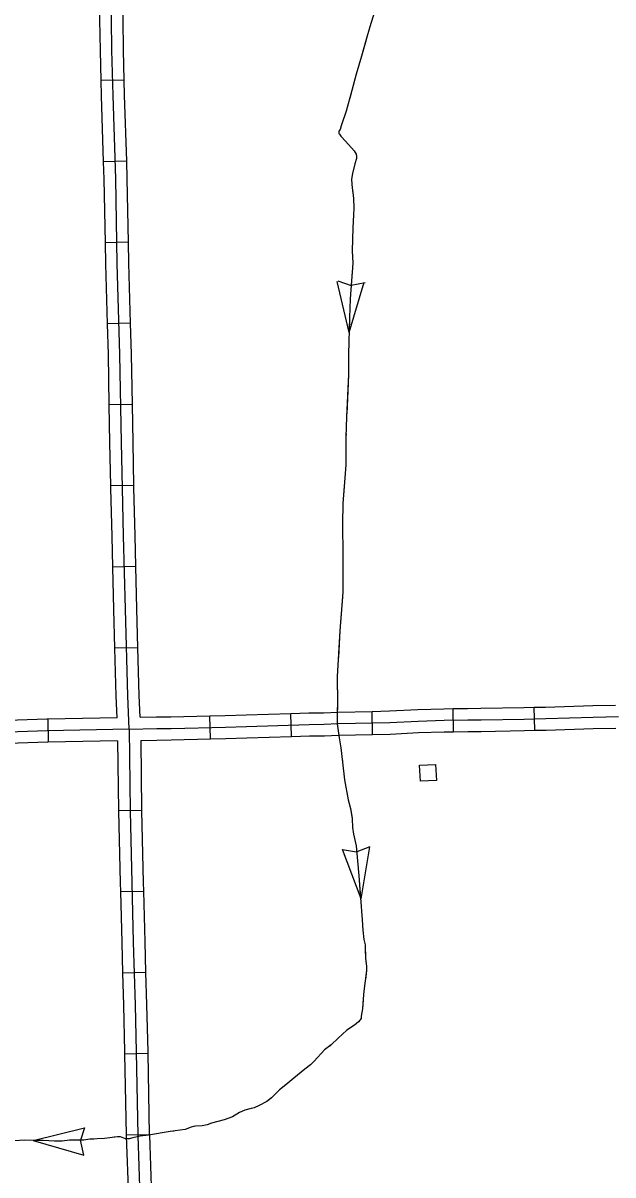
# Model space of a CAD drawing. Extents: x 1084508 to 1142749, y 1057638 to 1093403.
# Drawn here: x 1112735 to 1113940, y 1071663 to 1074016 of the extents above; entities that cross this region are included whole.
import ezdxf

# ---------------------------------------------------------------- set-up
doc = ezdxf.new("R2010")
doc.units = 0
for name, color, linetype in [('Level 32', 7, 'Continuous'), ('Level 43', 7, 'Continuous'), ('Level 56', 7, 'Continuous')]:
    doc.layers.add(name, color=color, linetype=linetype)

msp = doc.modelspace()

# ---------------------------------------------------------------- linework, layer by layer
at = {"layer": 'Level 32'}
for p, q in [((1112942.1, 1073900.1), (1112895, 1073899)), ((1112947.1, 1073734.6), (1112900, 1073733.1)), ((1112950.7, 1073568.6), (1112903.7, 1073567.7)), ((1112955.1, 1073403.2), (1112908, 1073401.8)), ((1112958.7, 1073237.3), (1112911.6, 1073236.4)), ((1112961.8, 1073071.6), (1112914.7, 1073070.7)), ((1112965.9, 1072906), (1112918.9, 1072904.9)), ((1112970.2, 1072740.4), (1112923.2, 1072739.2)), ((1113615, 1072568.8), (1113614.1, 1072615.9)), ((1113780.8, 1072571.6), (1113779.7, 1072618.7)), ((1112785.8, 1072594.3), (1112786.7, 1072547.2)), ((1113118.2, 1072554), (1113117, 1072601.1)), ((1113284, 1072558.9), (1113282.6, 1072605.9)), ((1113449.4, 1072563.3), (1113448.5, 1072610.3)), ((1112930.4, 1072408.1), (1112977.5, 1072408.7)), ((1112934.4, 1072242.2), (1112981.5, 1072243.3)), ((1112938.7, 1072076.3), (1112985.8, 1072077.8)), ((1112943, 1071910.9), (1112990.1, 1071911.9)), ((1112946.3, 1071745.2), (1112993.3, 1071746.2))]:
    msp.add_line(p, q, dxfattribs=at)
for points in [[(1112951.9, 1072574.1), (1112949.3, 1072641.9), (1112944.6, 1072819), (1112940.8, 1072968.8), (1112938.4, 1073066.3), (1112936.5, 1073159.3), (1112933.3, 1073339.6), (1112928, 1073525.2), (1112924.7, 1073697.9), (1112919.3, 1073868.3), (1112917.1, 1073960.8), (1112916.2, 1074023.5), (1112912.4, 1074159.8), (1112910.4, 1074203.6), (1112910.5, 1074212.7), (1112911.2, 1074220), (1112912.2, 1074224), (1112913.2, 1074226.7), (1112913.7, 1074227.9), (1112914.4, 1074229.6), (1112915.6, 1074231.5), (1112917.1, 1074233.4), (1112919.4, 1074235.8), (1112922, 1074237.7)], [(1112895, 1073899), (1112893.5, 1073960.3), (1112892.6, 1074023), (1112891.5, 1074064.6)], [(1112942.1, 1073900.1), (1112940.6, 1073961.2), (1112939.7, 1074024), (1112938.5, 1074065.9)], [(1112900, 1073733.1), (1112895.7, 1073867.7), (1112895, 1073899)], [(1112947.1, 1073734.6), (1112942.8, 1073869), (1112942.1, 1073900.1)], [(1112903.7, 1073567.7), (1112901.2, 1073697.3), (1112900, 1073733.1)], [(1112950.7, 1073568.6), (1112948.3, 1073698.5), (1112947.1, 1073734.6)], [(1112908, 1073401.8), (1112904.5, 1073524.6), (1112903.7, 1073567.7)], [(1112955.1, 1073403.2), (1112951.6, 1073525.7), (1112950.7, 1073568.6)], [(1112911.6, 1073236.4), (1112909.8, 1073339.1), (1112908, 1073401.8)], [(1112958.7, 1073237.3), (1112956.9, 1073340.2), (1112955.1, 1073403.2)], [(1112914.7, 1073070.7), (1112913, 1073158.9), (1112911.6, 1073236.4)], [(1112961.8, 1073071.6), (1112960.1, 1073159.8), (1112958.7, 1073237.3)], [(1112918.9, 1072904.9), (1112917.3, 1072968.2), (1112914.8, 1073065.8), (1112914.7, 1073070.7)], [(1112965.9, 1072906), (1112964.3, 1072969.4), (1112961.9, 1073066.8), (1112961.8, 1073071.6)], [(1112923.2, 1072739.2), (1112921.1, 1072818.4), (1112918.9, 1072904.9)], [(1112970.2, 1072740.4), (1112968.1, 1072819.6), (1112965.9, 1072906)], [(1112927.5, 1072597.2), (1112925.8, 1072641.2), (1112923.2, 1072739.2)], [(1112974.6, 1072598.2), (1112972.8, 1072642.7), (1112970.2, 1072740.4)], [(1113448.5, 1072610.3), (1113483.9, 1072611.1), (1113541.6, 1072614), (1113594.8, 1072615.5), (1113614.1, 1072615.9)], [(1113614.1, 1072615.9), (1113643.6, 1072616.4), (1113670.8, 1072616.6), (1113758.6, 1072618.2), (1113779.7, 1072618.7)], [(1113779.7, 1072618.7), (1113802.5, 1072619.2), (1113899, 1072622.2), (1113945.4, 1072623.3)], [(1112785.8, 1072594.3), (1112784.3, 1072594.3), (1112644, 1072589.5), (1112619.9, 1072588.8)], [(1112927.5, 1072597.2), (1112785.8, 1072594.3)], [(1112951.9, 1072574.1), (1113008.6, 1072575.4), (1113037.8, 1072575.5), (1113149.2, 1072578.3), (1113191.6, 1072579.5), (1113319.9, 1072583.5), (1113350.1, 1072584), (1113378.9, 1072585.3), (1113484.8, 1072587.5), (1113542.5, 1072590.5), (1113595.4, 1072592), (1113643.9, 1072592.9), (1113671.1, 1072593), (1113759.1, 1072594.7), (1113803.2, 1072595.7), (1113899.7, 1072598.7), (1113951.9, 1072599.9)], [(1112974.6, 1072598.2), (1113008.3, 1072598.9), (1113037.5, 1072599.1), (1113117, 1072601.1)], [(1113117, 1072601.1), (1113148.5, 1072601.9), (1113190.9, 1072603.1), (1113282.6, 1072605.9)], [(1113282.6, 1072605.9), (1113319.3, 1072607.1), (1113349.4, 1072607.5), (1113378.2, 1072608.8), (1113448.5, 1072610.3)], [(1112951.9, 1072574.1), (1112785, 1072570.7), (1112644.7, 1072566), (1112490.3, 1072561.6), (1112373.7, 1072557.1), (1112203.2, 1072553.2), (1112128.3, 1072551)], [(1112951.9, 1072574.1), (1112954, 1072406.5), (1112957.6, 1072260.3), (1112960.4, 1072138.6), (1112964.3, 1072010.5), (1112966.5, 1071915), (1112969.8, 1071744.1), (1112974.1, 1071618.6), (1112976.6, 1071464.6), (1112980.6, 1071271.2), (1112982.4, 1071163.5), (1112983.1, 1071071.3), (1112983.3, 1070996.3), (1112983.6, 1070958.9), (1112985.3, 1070930.9), (1112986.3, 1070908.6)], [(1113449.4, 1072563.3), (1113485.6, 1072564), (1113543.5, 1072567), (1113595.9, 1072568.5), (1113615, 1072568.8)], [(1113615, 1072568.8), (1113644.2, 1072569.3), (1113671.4, 1072569.5), (1113759.6, 1072571.1), (1113780.8, 1072571.6)], [(1113780.8, 1072571.6), (1113803.8, 1072572.2), (1113900.3, 1072575.1), (1113946.5, 1072576.2)], [(1112786.7, 1072547.2), (1112785.6, 1072547.2), (1112645.4, 1072542.4), (1112621.3, 1072541.8)], [(1112928.7, 1072550.1), (1112786.7, 1072547.2)], [(1112928.7, 1072550.1), (1112930.4, 1072408.1)], [(1112975.8, 1072551.1), (1113008.9, 1072551.8), (1113038.2, 1072552), (1113118.2, 1072554)], [(1112975.8, 1072551.1), (1112977.5, 1072408.7)], [(1113118.2, 1072554), (1113149.8, 1072554.8), (1113192.3, 1072556), (1113284, 1072558.9)], [(1113284, 1072558.9), (1113320.4, 1072560), (1113350.9, 1072560.4), (1113379.7, 1072561.8), (1113449.4, 1072563.3)], [(1112930.4, 1072408.1), (1112930.4, 1072406.1), (1112934, 1072259.7), (1112934.4, 1072242.2)], [(1112977.5, 1072408.7), (1112977.5, 1072406.9), (1112981.1, 1072260.8), (1112981.5, 1072243.3)], [(1112934.4, 1072242.2), (1112936.9, 1072138), (1112938.7, 1072076.3)], [(1112981.5, 1072243.3), (1112983.9, 1072139.2), (1112985.8, 1072077.8)], [(1112938.7, 1072076.3), (1112940.8, 1072009.8), (1112942.9, 1071914.5), (1112943, 1071910.9)], [(1112985.8, 1072077.8), (1112987.8, 1072011.1), (1112990, 1071915.5), (1112990.1, 1071911.9)], [(1112943, 1071910.9), (1112946.3, 1071745.2)], [(1112990.1, 1071911.9), (1112993.3, 1071746.2)], [(1112946.3, 1071745.2), (1112946.3, 1071743.5), (1112950.5, 1071618), (1112951.1, 1071579.6)], [(1112993.3, 1071746.2), (1112993.4, 1071744.7), (1112997.6, 1071619.2), (1112998.2, 1071580.4)]]:
    msp.add_lwpolyline(points, dxfattribs=at)
at = {"layer": 'Level 43'}
for p, q in [((1113401.8, 1073384), (1113376.8, 1073488.8)), ((1113378.4, 1073490), (1113405.5, 1073480.6)), ((1113401.8, 1073384), (1113432.5, 1073487.3)), ((1113434, 1073485.9), (1113405.9, 1073480.5)), ((1113443.9, 1072333.5), (1113417, 1072323.5)), ((1113425.8, 1072227.3), (1113443.9, 1072333.5)), ((1113425.8, 1072227.3), (1113388.3, 1072328.3)), ((1113388.3, 1072328.3), (1113416.6, 1072323.5)), ((1112756.1, 1071733.4), (1112860.7, 1071759.3)), ((1112860.7, 1071759.3), (1112852.6, 1071734.6)), ((1112756.1, 1071733.4), (1112859.6, 1071703.5)), ((1112859.6, 1071703.5), (1112852.6, 1071734.2))]:
    msp.add_line(p, q, dxfattribs=at)
for points in [[(1113453.4, 1074039.3), (1113444.1, 1074008.4), (1113436.3, 1073982.9), (1113427, 1073949.1), (1113416.2, 1073911.8), (1113406.9, 1073878.4), (1113395.6, 1073836.2), (1113385.3, 1073806.3), (1113382.9, 1073798.7), (1113380.6, 1073795.3), (1113380.6, 1073792.2), (1113380.8, 1073790.9), (1113381.6, 1073789.3), (1113384.3, 1073785.3), (1113394.2, 1073775.4), (1113411.8, 1073755.6), (1113415.8, 1073748.3), (1113416.6, 1073743.8), (1113416.6, 1073739.9), (1113413.4, 1073728.6), (1113408.7, 1073709.1), (1113406.3, 1073697.8), (1113406.8, 1073687.6), (1113407.4, 1073679.7), (1113408.9, 1073670.2), (1113410.5, 1073658.1), (1113411, 1073638.4), (1113410.5, 1073624.5), (1113408.9, 1073597.9), (1113407.9, 1073551.1), (1113408.9, 1073525.7), (1113403.7, 1073453.1), (1113402.6, 1073414.7), (1113400.3, 1073340.1), (1113400.3, 1073298.6), (1113396.3, 1073212.1), (1113395, 1073170.6), (1113394.7, 1073113.7)], [(1113436.2, 1073982.4), (1113427, 1073949.1), (1113416.2, 1073911.8), (1113406.9, 1073878.4), (1113402.7, 1073862.7)], [(1113391, 1073823), (1113385.3, 1073806.3), (1113382.9, 1073798.7), (1113380.6, 1073795.3), (1113380.6, 1073792.2), (1113380.8, 1073790.9), (1113381.6, 1073789.3), (1113384.3, 1073785.3), (1113394.2, 1073775.4), (1113411.8, 1073755.6), (1113415.8, 1073748.3), (1113416.6, 1073743.8), (1113416.6, 1073739.9), (1113413.4, 1073728.6), (1113410, 1073714.5)], [(1113408.4, 1073673.6), (1113408.9, 1073670.2), (1113410.5, 1073658.1), (1113411, 1073638.4), (1113410.5, 1073624.5), (1113408.9, 1073597.9), (1113407.9, 1073551.1), (1113408, 1073549.5)], [(1113407.7, 1073508.1), (1113403.7, 1073453.1), (1113402.6, 1073414.7), (1113401.7, 1073384)], [(1113400.4, 1073342.6), (1113400.3, 1073340.1), (1113400.3, 1073298.6), (1113399.5, 1073280.5)], [(1113399.5, 1073280.5), (1113396.6, 1073218.4)], [(1113395.2, 1073177), (1113395, 1073170.6), (1113394.7, 1073113.7)], [(1113394.7, 1073113.7), (1113388.9, 1073035.1), (1113387.7, 1072993.2), (1113388.6, 1072929.2), (1113388.6, 1072854), (1113382.6, 1072775.1), (1113377.4, 1072681.4), (1113377.7, 1072628.3), (1113377.1, 1072597.7), (1113377.1, 1072584.6), (1113381.4, 1072556.4), (1113384.7, 1072535.8), (1113388.3, 1072506.4), (1113392, 1072470.6), (1113399.6, 1072429.3), (1113404.1, 1072411.7), (1113408, 1072390.8), (1113408.7, 1072372.9), (1113410.2, 1072359.3), (1113415.6, 1072335.9), (1113421.4, 1072274.6), (1113428.1, 1072184.2), (1113429.6, 1072163.3), (1113431.4, 1072144.5), (1113434.1, 1072133.6), (1113435, 1072105.7), (1113437.2, 1072089.9), (1113437.2, 1072081.1), (1113431.7, 1072038.9), (1113430.5, 1072023.2), (1113429, 1072002.8), (1113425.9, 1071987.7), (1113425.9, 1071982.8), (1113420.8, 1071976.1), (1113412.6, 1071969.5), (1113396.8, 1071958.9), (1113378.9, 1071942.5), (1113365, 1071928.8), (1113351.4, 1071918.8), (1113330.1, 1071895.5), (1113322.5, 1071888.5), (1113311.3, 1071879.4), (1113288.3, 1071861.2), (1113271.9, 1071847.2), (1113259.2, 1071836.9), (1113243.1, 1071820.8), (1113233.4, 1071813), (1113218, 1071804.8), (1113207.3, 1071800.2), (1113188.5, 1071795.4), (1113177.9, 1071790.8), (1113163.1, 1071782.3), (1113146.1, 1071775.6), (1113120.6, 1071768.7), (1113111.2, 1071765.6), (1113101.2, 1071763.8), (1113087.6, 1071762.6), (1113079.1, 1071761.1), (1113066.4, 1071756.2), (1113036, 1071752), (1112991.5, 1071744.4), (1112974.8, 1071742.3), (1112959.9, 1071738.9), (1112952.4, 1071737.1), (1112944.8, 1071737.1), (1112934.2, 1071741.1), (1112928.7, 1071741.4), (1112902, 1071737.7), (1112871.7, 1071736.2), (1112859.6, 1071734.4), (1112838.4, 1071734.4), (1112830.5, 1071734.4), (1112815.6, 1071732.3), (1112799.6, 1071732.6), (1112776.2, 1071733.5), (1112737.7, 1071734.1), (1112709.2, 1071732.6)], [(1113394.7, 1073113.7), (1113390.2, 1073051.7)], [(1113388.2, 1073010.3), (1113387.7, 1072993.2), (1113388.6, 1072929.2), (1113388.6, 1072886)], [(1113387.9, 1072844.6), (1113382.6, 1072775.1), (1113379.6, 1072720.6)], [(1113377.4, 1072679.2), (1113377.7, 1072628.3), (1113377.3, 1072608.8)], [(1113387.4, 1072514.3), (1113388.3, 1072506.4), (1113392, 1072470.6), (1113399.6, 1072429.3), (1113404.1, 1072411.7), (1113407.9, 1072391.8)], [(1113412.2, 1072350.7), (1113415.6, 1072335.9), (1113421.4, 1072274.6), (1113424.9, 1072227.2)], [(1113427.9, 1072185.9), (1113428.1, 1072184.2), (1113429.6, 1072163.3), (1113431.4, 1072144.5), (1113434.1, 1072133.6), (1113434.4, 1072124.2)], [(1113434.4, 1072124.2), (1113435, 1072105.7), (1113437.2, 1072089.9), (1113437.2, 1072081.1), (1113434.7, 1072062.4)], [(1113430.3, 1072021.2), (1113429, 1072002.8), (1113425.9, 1071987.7), (1113425.9, 1071982.8), (1113420.8, 1071976.1), (1113412.6, 1071969.5), (1113396.8, 1071958.9), (1113378.9, 1071942.5), (1113365, 1071928.8), (1113361.9, 1071926.6)], [(1113332.3, 1071897.9), (1113330.1, 1071895.5), (1113322.5, 1071888.5), (1113311.3, 1071879.4), (1113288.3, 1071861.2), (1113271.9, 1071847.2), (1113259.2, 1071836.9), (1113243.1, 1071820.8), (1113238.2, 1071816.9)], [(1113201.4, 1071798.7), (1113188.5, 1071795.4), (1113177.9, 1071790.8), (1113163.1, 1071782.3), (1113146.1, 1071775.6), (1113120.6, 1071768.7), (1113111.2, 1071765.6), (1113101.2, 1071763.8), (1113087.6, 1071762.6), (1113083.6, 1071761.9)], [(1112946.1, 1071737.1), (1112944.8, 1071737.1), (1112934.2, 1071741.1), (1112928.7, 1071741.4), (1112921.3, 1071740.4)], [(1113043.4, 1071753), (1113036, 1071752), (1112995.8, 1071745.1)], [(1112880.1, 1071736.6), (1112871.7, 1071736.2), (1112859.6, 1071734.4), (1112838.4, 1071734.4), (1112830.5, 1071734.4), (1112815.6, 1071732.3), (1112799.6, 1071732.6), (1112776.2, 1071733.5), (1112756.1, 1071733.8)]]:
    msp.add_lwpolyline(points, dxfattribs=at)
at = {"layer": 'Level 56'}
msp.add_lwpolyline([(1113547.1, 1072467.7), (1113545.5, 1072500.3), (1113578.2, 1072501.9), (1113579.8, 1072469.3)], close=True, dxfattribs=at)

doc.saveas('drawing.dxf')
